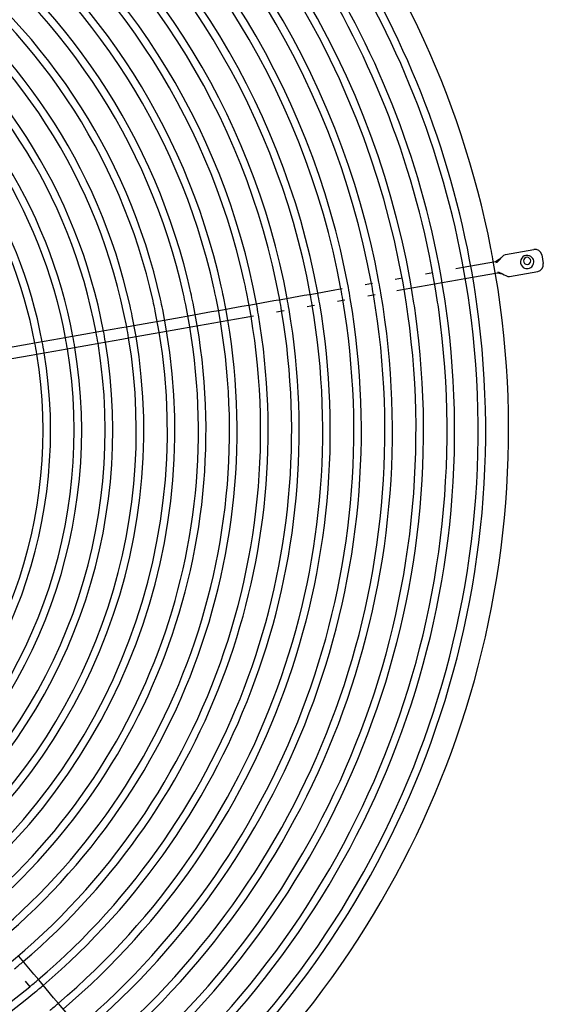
# Model space of a CAD drawing. Extents: x -156717 to 425753, y -51191 to 363295.
# Tile 259 of 502: x 136386 to 136621, y 109484 to 109928. Entities that reach past the tile are written whole.
import ezdxf

# ---------------------------------------------------------------- set-up
doc = ezdxf.new("R2010")
doc.units = 0
doc.header["$LTSCALE"] = 50
doc.layers.get('0').update_dxf_attribs({"linetype": 'CONTINUOUS'})

msp = doc.modelspace()

# ---------------------------------------------------------------- linework, layer by layer
at = {"color": 7, "linetype": 'Continuous'}
for p, q in [((136602.89601, 109820.71476), (136603.74447, 109821.54379)), ((136603.74447, 109821.54379), (136604.44275, 109821.8156)), ((136604.44275, 109821.8156), (136617.24711, 109824.07336)), ((136620.72299, 109821.63953), (136621.41768, 109817.69972)), ((136599.95217, 109818.48485), (136585.35948, 109815.91176)), ((136601.61041, 109819.51731), (136599.95217, 109818.48485)), ((136600.01034, 109818.15496), (136600.68977, 109818.41538)), ((136600.68977, 109818.41538), (136601.94237, 109819.62518)), ((136602.36729, 109820.33845), (136601.61041, 109819.51731)), ((136601.94237, 109819.62518), (136602.4846, 109820.31276)), ((136602.4846, 109820.31276), (136602.89601, 109820.71476)), ((136571.69063, 109813.50157), (136568.37105, 109812.91624)), ((136585.35948, 109815.91176), (136582.03991, 109815.32643)), ((136586.05962, 109810.95734), (136600.82054, 109813.5601)), ((136600.76237, 109813.88999), (136601.48989, 109813.87765)), ((136600.82054, 109813.5601), (136602.8878, 109813.08136)), ((136601.48989, 109813.87765), (136603.08073, 109813.16923)), ((136603.08073, 109813.16923), (136603.82543, 109812.70857)), ((136603.82543, 109812.70857), (136604.54636, 109812.3825)), ((136606.17948, 109811.96609), (136618.98385, 109814.22385)), ((136544.48869, 109808.70513), (136541.16547, 109808.11915)), ((136558.02178, 109811.09138), (136554.7022, 109810.50605)), ((136569.07119, 109807.96182), (136572.39077, 109808.54715)), ((136572.39077, 109808.54715), (136582.74004, 109810.37201)), ((136582.74004, 109810.37201), (136586.05962, 109810.95734)), ((136604.54636, 109812.3825), (136605.43036, 109811.98268)), ((136605.43036, 109811.98268), (136606.17948, 109811.96609)), ((136517.12103, 109803.87946), (136513.79782, 109803.29349)), ((136527.48164, 109805.70632), (136517.12103, 109803.87946)), ((136530.80486, 109806.29229), (136527.48164, 109805.70632)), ((136542.38607, 109803.2565), (136545.70928, 109803.84248)), ((136555.40234, 109805.55163), (136558.72191, 109806.13696)), ((136558.72191, 109806.13696), (136569.07119, 109807.96182)), ((136500.11399, 109800.88065), (136489.75338, 109799.0538)), ((136503.4372, 109801.46663), (136500.11399, 109800.88065)), ((136513.79782, 109803.29349), (136503.4372, 109801.46663)), ((136528.70224, 109800.84367), (136532.02545, 109801.42964)), ((136472.00387, 109795.92407), (136461.67278, 109794.10242)), ((136475.31762, 109796.50838), (136472.00387, 109795.92407)), ((136485.64872, 109798.33003), (136475.31762, 109796.50838)), ((136489.75338, 109799.0538), (136485.64872, 109798.33003)), ((136501.33458, 109796.018), (136504.6578, 109796.60398)), ((136515.01841, 109798.43084), (136518.34163, 109799.01681)), ((136444.71418, 109791.11215), (136434.38309, 109789.2905)), ((136448.02793, 109791.69646), (136444.71418, 109791.11215)), ((136458.35903, 109793.51811), (136448.02793, 109791.69646)), ((136461.67278, 109794.10242), (136458.35903, 109793.51811)), ((136462.72542, 109789.21015), (136473.05651, 109791.03181)), ((136473.05651, 109791.03181), (136476.37026, 109791.61611)), ((136476.37026, 109791.61611), (136486.70136, 109793.43777)), ((136486.70136, 109793.43777), (136490.97397, 109794.19115)), ((136417.08154, 109786.23977), (136406.7696, 109784.42149)), ((136420.38915, 109786.82299), (136417.08154, 109786.23977)), ((136430.70109, 109788.64126), (136420.38915, 109786.82299)), ((136434.38309, 109789.2905), (136430.70109, 109788.64126)), ((136435.43573, 109784.39824), (136445.76683, 109786.21989)), ((136445.76683, 109786.21989), (136449.08057, 109786.80419)), ((136449.08057, 109786.80419), (136459.41167, 109788.62585)), ((136459.41167, 109788.62585), (136462.72542, 109789.21015)), ((136393.15005, 109782.01999), (136389.84245, 109781.43677)), ((136403.46199, 109783.83827), (136393.15005, 109782.01999)), ((136406.7696, 109784.42149), (136403.46199, 109783.83827)), ((136417.94991, 109781.31501), (136421.25752, 109781.89823)), ((136421.25752, 109781.89823), (136431.56946, 109783.71651)), ((136431.56946, 109783.71651), (136435.43573, 109784.39824)), ((136389.84245, 109781.43677), (136380.4795, 109779.78583)), ((136390.71082, 109776.51201), (136394.01842, 109777.09523)), ((136394.01842, 109777.09523), (136404.33036, 109778.91351)), ((136404.33036, 109778.91351), (136407.63797, 109779.49673)), ((136407.63797, 109779.49673), (136417.94991, 109781.31501)), ((136381.96174, 109774.96931), (136390.71082, 109776.51201)), ((136391.95427, 109497.64891), (136385.20717, 109505.68978)), ((136388.04697, 109494.52569), (136390.21113, 109491.94655)), ((136394.11843, 109495.06977), (136391.95427, 109497.64891)), ((136400.86552, 109487.0289), (136394.11843, 109495.06977)), ((136403.02968, 109484.44975), (136400.86552, 109487.0289)), ((136409.77678, 109476.40889), (136403.02968, 109484.44975))]:
    msp.add_line(p, q, dxfattribs=at)
at = {"color": 3, "linetype": 'Continuous'}
for centre, radius, start, end in [((136183.25949, 109742.97169), 422.5616, 11.1193249, 67.9412774), ((136183.25949, 109742.97169), 422.5616, 10.4700137, 11.1193249), ((136183.25949, 109742.97169), 422.5616, 311.1427783, 10.4700137), ((136614.1757, 109818.95384), 1.60023, 90, 270), ((136614.1757, 109818.95384), 1.60023, 270, 90)]:
    msp.add_arc(centre, radius, start, end, dxfattribs=at)
at = {"color": 7, "linetype": 'Continuous'}
for centre, radius, start, end in [((136183.25949, 109742.47161), 412.26009, 8.5676831, 54.9429146), ((136183.25949, 109742.47161), 408.8596, 8.5702492, 55.000019), ((136183.25949, 109742.47161), 408.8596, 8.5702492, 55.000019), ((136183.25949, 109742.47161), 394.85756, 8.5812814, 55.000019), ((136183.25949, 109742.47161), 394.85756, 8.5812814, 55.000019), ((136183.25949, 109742.47161), 398.25805, 8.5785309, 54.9409069), ((136183.25949, 109742.47161), 384.25601, 8.5901692, 54.9387529), ((136183.25949, 109742.47161), 380.85552, 8.5931248, 55.000019), ((136183.25949, 109742.47161), 380.85552, 8.5931248, 55.000019), ((136183.25949, 109742.47161), 370.25397, 10.4101797, 54.9248754), ((136183.25949, 109742.47161), 366.85348, 10.4137876, 55.000019), ((136183.25949, 109742.47161), 366.85348, 10.4137876, 55.000019), ((136183.25949, 109742.47161), 352.85143, 10.4293766, 55.000019), ((136183.25949, 109742.47161), 352.85143, 10.4293766, 55.000019), ((136183.25949, 109742.47161), 356.25193, 10.425478, 54.9219219), ((136183.25949, 109742.47161), 342.24989, 10.4420282, 54.9187269), ((136183.25949, 109742.47161), 338.84939, 10.4462539, 55.000019), ((136183.25949, 109742.47161), 338.84939, 10.4462539, 55.000019), ((136183.25949, 109742.47161), 324.84735, 10.4645862, 55.000019), ((136183.25949, 109742.47161), 324.84735, 10.4645862, 55.000019), ((136183.25949, 109742.47161), 328.24785, 10.4599903, 54.9152592), ((136183.25949, 109742.47161), 314.24581, 10.4795531, 54.9114825), ((136183.25949, 109742.47161), 310.84531, 12.5016872, 55.000019), ((136183.25949, 109742.47161), 310.84531, 12.5016872, 55.000019), ((136183.25949, 109742.47161), 296.84327, 12.5225306, 55.000019), ((136183.25949, 109742.47161), 296.84327, 12.5225306, 55.000019), ((136183.25949, 109742.47161), 300.24377, 12.5172899, 54.9073535), ((136183.25949, 109742.47161), 282.84123, 12.5454376, 55.000019), ((136183.25949, 109742.47161), 282.84123, 12.5454376, 55.000019), ((136183.25949, 109742.47161), 286.24173, 12.5396684, 54.9028206), ((136183.25949, 109742.47161), 272.23968, 12.564349, 54.8978214), ((136183.25949, 109742.47161), 268.83919, 12.5707308, 55.000019), ((136183.25949, 109742.47161), 268.83919, 12.5707308, 55.000019), ((136183.25949, 109742.47161), 254.83715, 10.5645017, 55.000019), ((136183.25949, 109742.47161), 254.83715, 10.5645017, 55.000019), ((136183.25949, 109742.47161), 258.23764, 12.5917059, 54.8922801), ((136183.25949, 109742.47161), 244.2356, 10.5890043, 54.8747119), ((136183.25949, 109742.47161), 240.83511, 10.5973205, 55.000019), ((136183.25949, 109742.47161), 240.83511, 10.5973205, 55.000019), ((136183.25949, 109742.47161), 226.83307, 10.634191, 55.000019), ((136183.25949, 109742.47161), 226.83307, 10.634191, 55.000019), ((136183.25949, 109742.47161), 230.23356, 10.6248244, 54.8670911), ((136183.25949, 109742.47161), 216.23152, 10.6652836, 54.8584834), ((136183.25949, 109742.47161), 212.83102, 10.6759128, 55.000019), ((136183.25949, 109742.47161), 212.83102, 10.6759128, 55.000019), ((136614.17568, 109818.45391), 3.00044, 55.000019, 235.000019), ((136617.76813, 109821.11851), 3.00044, 10.000019, 100.000019), ((136614.17568, 109818.45391), 3.00044, 235.000019, 55.000019), ((136618.46283, 109817.1787), 3.00044, 280.000019, 10.000019), ((136183.25949, 109742.47161), 310.84531, 11.6179296, 12.5016872), ((136183.25949, 109742.47161), 310.84531, 11.6179296, 12.5016872), ((136183.25949, 109742.47161), 366.85348, 9.628103, 10.4137876), ((136183.25949, 109742.47161), 366.85348, 9.628103, 10.4137876), ((136183.25949, 109742.47161), 370.25397, 9.6317109, 10.4101797), ((136183.25949, 109742.47161), 310.84531, 307.0471418, 11.6179296), ((136183.25949, 109742.47161), 310.84531, 307.0471418, 11.6179296), ((136183.25949, 109742.47161), 366.85348, 310.3829456, 9.628103), ((136183.25949, 109742.47161), 366.85348, 310.3829456, 9.628103), ((136183.25949, 109742.47161), 370.25397, 310.3793458, 9.6317109), ((136183.25949, 109742.47161), 282.84123, 11.5741792, 12.5454376), ((136183.25949, 109742.47161), 282.84123, 11.5741792, 12.5454376), ((136183.25949, 109742.47161), 286.24173, 11.5799484, 12.5396684), ((136183.25949, 109742.47161), 296.84327, 11.5970863, 12.5225306), ((136183.25949, 109742.47161), 296.84327, 11.5970863, 12.5225306), ((136183.25949, 109742.47161), 300.24377, 11.6023269, 12.5172899), ((136183.25949, 109742.47161), 338.84939, 9.5956367, 10.4462539), ((136183.25949, 109742.47161), 338.84939, 9.5956367, 10.4462539), ((136183.25949, 109742.47161), 342.24989, 9.5998624, 10.4420282), ((136183.25949, 109742.47161), 352.85143, 9.612514, 10.4293766), ((136183.25949, 109742.47161), 352.85143, 9.612514, 10.4293766), ((136183.25949, 109742.47161), 356.25193, 9.6164126, 10.425478), ((136183.25949, 109742.47161), 412.26009, 7.9506, 8.5676831), ((136183.25949, 109742.47161), 286.24173, 307.085123, 11.5799484), ((136183.25949, 109742.47161), 296.84327, 307.0679851, 11.5970863), ((136183.25949, 109742.47161), 296.84327, 307.0679851, 11.5970863), ((136183.25949, 109742.47161), 300.24377, 307.0627444, 11.6023269), ((136183.25949, 109742.47161), 342.24989, 310.4111222, 9.5998624), ((136183.25949, 109742.47161), 352.85143, 310.3984993, 9.612514), ((136183.25949, 109742.47161), 352.85143, 310.3984993, 9.612514), ((136183.25949, 109742.47161), 356.25193, 310.3946095, 9.6164126), ((136183.25949, 109742.47161), 412.26009, 308.5929743, 7.9506), ((136183.25949, 109742.47161), 268.83919, 11.548886, 12.5707308), ((136183.25949, 109742.47161), 268.83919, 11.548886, 12.5707308), ((136183.25949, 109742.47161), 272.23968, 11.5552679, 12.564349), ((136183.25949, 109742.47161), 314.24581, 9.5623375, 10.4795531), ((136183.25949, 109742.47161), 324.84735, 9.5773044, 10.4645862), ((136183.25949, 109742.47161), 324.84735, 9.5773044, 10.4645862), ((136183.25949, 109742.47161), 328.24785, 9.5819003, 10.4599903), ((136183.25949, 109742.47161), 380.85552, 7.9251582, 8.5931248), ((136183.25949, 109742.47161), 380.85552, 7.9251582, 8.5931248), ((136183.25949, 109742.47161), 384.25601, 7.9281138, 8.5901692), ((136183.25949, 109742.47161), 394.85756, 7.9370016, 8.5812814), ((136183.25949, 109742.47161), 394.85756, 7.9370016, 8.5812814), ((136183.25949, 109742.47161), 398.25805, 7.9397522, 8.5785309), ((136183.25949, 109742.47161), 408.8596, 7.9480338, 8.5702492), ((136183.25949, 109742.47161), 408.8596, 7.9480338, 8.5702492), ((136183.25949, 109742.47161), 268.83919, 307.1161853, 11.548886), ((136183.25949, 109742.47161), 268.83919, 307.1161853, 11.548886), ((136183.25949, 109742.47161), 272.23968, 307.1098035, 11.5552679), ((136183.25949, 109742.47161), 282.84123, 307.0908922, 11.5741792), ((136183.25949, 109742.47161), 282.84123, 307.0908922, 11.5741792), ((136183.25949, 109742.47161), 324.84735, 310.4336291, 9.5773044), ((136183.25949, 109742.47161), 324.84735, 310.4336291, 9.5773044), ((136183.25949, 109742.47161), 328.24785, 310.4290436, 9.5819003), ((136183.25949, 109742.47161), 338.84939, 310.4153384, 9.5956367), ((136183.25949, 109742.47161), 338.84939, 310.4153384, 9.5956367), ((136183.25949, 109742.47161), 380.85552, 308.6184424, 7.9251582), ((136183.25949, 109742.47161), 380.85552, 308.6184424, 7.9251582), ((136183.25949, 109742.47161), 384.25601, 308.6154838, 7.9281138), ((136183.25949, 109742.47161), 394.85756, 308.6065868, 7.9370016), ((136183.25949, 109742.47161), 394.85756, 308.6065868, 7.9370016), ((136183.25949, 109742.47161), 398.25805, 308.6038333, 7.9397522), ((136183.25949, 109742.47161), 258.23764, 11.5279109, 12.5917059), ((136183.25949, 109742.47161), 408.8596, 308.5955431, 7.9480338), ((136183.25949, 109742.47161), 408.8596, 308.5955431, 7.9480338), ((136183.25949, 109742.47161), 258.23764, 307.1371605, 11.5279109), ((136183.25949, 109742.47161), 314.24581, 310.4485621, 9.5623375), ((136183.25949, 109742.47161), 240.83511, 9.4027175, 10.5973205), ((136183.25949, 109742.47161), 240.83511, 9.4027175, 10.5973205), ((136183.25949, 109742.47161), 244.2356, 9.4110338, 10.5890043), ((136183.25949, 109742.47161), 254.83715, 9.4355363, 10.5645017), ((136183.25949, 109742.47161), 254.83715, 9.4355363, 10.5645017), ((136183.25949, 109742.47161), 240.83511, 310.6281924, 9.4027175), ((136183.25949, 109742.47161), 240.83511, 310.6281924, 9.4027175), ((136183.25949, 109742.47161), 244.2356, 310.6198303, 9.4110338), ((136183.25949, 109742.47161), 254.83715, 310.5951929, 9.4355363), ((136183.25949, 109742.47161), 254.83715, 310.5951929, 9.4355363), ((136183.25949, 109742.47161), 212.83102, 9.3241252, 10.6759128), ((136183.25949, 109742.47161), 212.83102, 9.3241252, 10.6759128), ((136183.25949, 109742.47161), 216.23152, 9.3347545, 10.6652836), ((136183.25949, 109742.47161), 226.83307, 9.3658471, 10.634191), ((136183.25949, 109742.47161), 226.83307, 9.3658471, 10.634191), ((136183.25949, 109742.47161), 230.23356, 9.3752136, 10.6248244), ((136183.25949, 109742.47161), 216.23152, 310.6965298, 9.3347545), ((136183.25949, 109742.47161), 226.83307, 310.6652659, 9.3658471), ((136183.25949, 109742.47161), 226.83307, 310.6652659, 9.3658471), ((136183.25949, 109742.47161), 230.23356, 310.6558478, 9.3752136), ((136183.25949, 109742.47161), 212.83102, 310.7072176, 9.3241252), ((136183.25949, 109742.47161), 212.83102, 310.7072176, 9.3241252), ((136183.25949, 109742.47161), 314.24581, 309.5334243, 310.4485621), ((136183.25949, 109742.47161), 324.84735, 309.5483573, 310.4336291), ((136183.25949, 109742.47161), 324.84735, 309.5483573, 310.4336291), ((136183.25949, 109742.47161), 328.24785, 250.4268035, 309.5529428), ((136183.25949, 109742.47161), 324.84735, 250.4314203, 309.5483573), ((136183.25949, 109742.47161), 324.84735, 250.4314203, 309.5483573), ((136183.25949, 109742.47161), 328.24785, 309.5529428, 310.4290436), ((136183.25949, 109742.47161), 338.84939, 309.566648, 310.4153384), ((136183.25949, 109742.47161), 338.84939, 309.566648, 310.4153384)]:
    msp.add_arc(centre, radius, start, end, dxfattribs=at)

doc.saveas('drawing.dxf')
